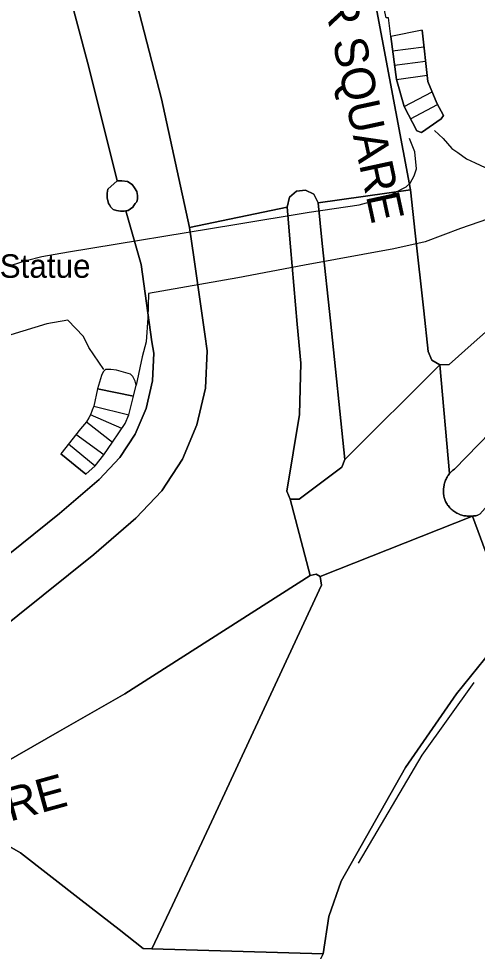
# Model space of a CAD drawing. Extents: x 529240 to 530363, y 179600 to 180767.
# Drawn here: x 530056.2 to 530085.5, y 180396.1 to 180455.7 of the extents above; entities that cross this region are included whole.
import ezdxf

# ---------------------------------------------------------------- set-up
doc = ezdxf.new("R2010")
doc.units = 0
for name, color, linetype in [('General surface', 7, 'Continuous'), ('Road Or Track', 7, 'Continuous'), ('Roadside', 7, 'Continuous'), ('Structure', 7, 'Continuous'), ('Unclassified', 7, 'Continuous')]:
    doc.layers.add(name, color=color, linetype=linetype)

msp = doc.modelspace()

# ---------------------------------------------------------------- linework, layer by layer
at = {"layer": 'General surface'}
for points in [[(530052.35, 180418.91), (530058.82, 180424.09), (530061.34, 180426.27), (530062.66, 180427.67), (530063.65, 180429.17), (530064.34, 180430.81), (530064.75, 180432.56), (530064.83, 180434.33), (530064.72, 180435.07), (530064.02, 180439.99), (530063.05, 180443.42), (530062.95, 180443.4), (530062.7, 180443.4), (530062.45, 180443.45), (530062.25, 180443.5), (530062.1, 180443.65), (530062, 180443.8), (530061.95, 180443.9), (530061.85, 180444.25), (530061.85, 180444.55), (530061.9, 180444.8), (530062.5, 180445.35), (530060.7, 180452.6), (530057.8, 180463.5)], [(530081.96, 180454.96), (530079.96, 180454.55)], [(530080.08, 180453.64), (530082.08, 180453.9)], [(530080.2, 180452.73), (530082.18, 180452.99)], [(530080.32, 180451.82), (530082.29, 180452.08)], [(530080.81, 180450.09), (530082.6, 180451.02)], [(530081.22, 180449.31), (530082.94, 180450.21)], [(530063.55, 180431.6), (530061.25, 180432.05)], [(530061, 180430.95), (530063.25, 180430.4)], [(530060.55, 180429.95), (530062.2, 180428.65)], [(530062.79, 180429.53), (530060.8, 180430.4)], [(530061.65, 180427.85), (530059.87, 180429.14)], [(530059.4, 180428.55), (530061.1, 180427.15)], [(530060.5, 180426.6), (530058.9, 180427.9)]]:
    msp.add_lwpolyline(points, dxfattribs=at)
for points in [[(530081.96, 180454.96), (530079.96, 180454.55), (530080.32, 180451.82), (530080.81, 180450.09), (530081.63, 180448.53), (530081.93, 180448.42), (530083.17, 180449.3), (530083.32, 180449.52), (530082.89, 180450.3), (530082.33, 180451.69)], [(530063.55, 180431.6), (530063.7, 180432.3), (530063.65, 180432.55), (530063.5, 180432.85), (530063.35, 180433), (530062.45, 180433.25), (530062.1, 180433.3), (530061.75, 180433.3), (530061.6, 180433.15), (530061.5, 180432.9), (530061.25, 180432.05), (530061, 180430.95), (530060.9, 180430.7), (530060.8, 180430.4), (530060.7, 180430.2), (530060.55, 180429.95), (530060.15, 180429.5), (530058.9, 180427.9), (530060.5, 180426.6), (530061.1, 180427.15), (530061.65, 180427.85), (530062.2, 180428.65), (530063, 180429.85), (530063.25, 180430.4)], [(530061.25, 180432.05), (530063.55, 180431.6), (530063.7, 180432.3), (530063.65, 180432.55), (530063.5, 180432.85), (530063.35, 180433), (530062.45, 180433.25), (530062.1, 180433.3), (530061.75, 180433.3), (530061.6, 180433.15), (530061.5, 180432.9)], [(530058.9, 180427.9), (530060.5, 180426.6), (530061.1, 180427.15), (530061.65, 180427.85), (530062.2, 180428.65), (530063, 180429.85), (530063.25, 180430.4), (530063.55, 180431.6), (530061.25, 180432.05), (530061, 180430.95), (530060.9, 180430.7), (530060.8, 180430.4), (530060.7, 180430.2), (530060.55, 180429.95), (530060.15, 180429.5)]]:
    msp.add_lwpolyline(points, close=True, dxfattribs=at)
at = {"layer": 'Road Or Track'}
for points in [[(530069.71, 180507.41), (530051.99, 180507.26), (530052.2, 180503.06), (530052.52, 180500.9), (530052.66, 180500), (530052.83, 180498.91), (530053.34, 180496.94), (530059.14, 180474.5), (530059.37, 180473.63), (530065.32, 180450.57), (530067.12, 180442.36), (530073.34, 180443.66), (530073.49, 180444.3), (530073.94, 180444.68), (530074.52, 180444.75), (530075.05, 180444.48), (530075.32, 180443.94), (530081.21, 180444.77), (530078.95, 180456.89), (530072.89, 180484.71), (530071.85, 180490.92), (530070.74, 180499.45), (530070.67, 180500), (530070.22, 180503.44)], [(530083.1, 180433.59), (530082.59, 180433.9), (530082.35, 180434.44), (530082.06, 180437.03), (530081.52, 180441.99), (530081.21, 180444.77), (530075.32, 180443.94), (530075.59, 180441.34), (530076.11, 180436.4), (530077.03, 180427.55)], [(530085.18, 180423.93), (530085.11, 180423.92), (530085.04, 180423.92), (530084.97, 180423.92), (530084.9, 180423.92), (530084.83, 180423.93), (530084.77, 180423.94), (530084.7, 180423.95), (530084.63, 180423.96), (530084.56, 180423.98), (530084.49, 180424), (530084.42, 180424.02), (530084.36, 180424.04), (530084.29, 180424.07), (530084.23, 180424.1), (530084.17, 180424.13), (530084.11, 180424.17), (530084.05, 180424.2), (530083.99, 180424.24), (530083.93, 180424.28), (530083.88, 180424.33), (530083.82, 180424.37), (530083.77, 180424.42), (530083.73, 180424.47), (530083.68, 180424.52), (530083.64, 180424.58), (530083.59, 180424.63), (530083.56, 180424.69), (530083.52, 180424.75), (530083.46, 180424.87), (530083.43, 180424.93), (530083.41, 180425), (530083.39, 180425.06), (530083.37, 180425.13), (530083.35, 180425.2), (530083.34, 180425.27), (530083.33, 180425.34), (530083.33, 180425.41), (530083.32, 180425.48), (530083.32, 180425.55), (530083.32, 180425.62), (530083.33, 180425.69), (530083.34, 180425.76), (530083.35, 180425.82), (530083.36, 180425.89), (530083.37, 180425.96), (530083.39, 180426.03), (530083.41, 180426.1), (530083.44, 180426.16), (530083.46, 180426.23), (530083.49, 180426.29), (530083.52, 180426.36), (530083.56, 180426.42), (530083.59, 180426.48), (530083.63, 180426.53), (530083.67, 180426.59), (530083.71, 180426.65), (530083.1, 180433.59), (530077.03, 180427.55), (530076.84, 180427.06), (530074.11, 180425.02), (530073.54, 180425.01), (530074.81, 180420.15), (530075.19, 180420.23), (530075.45, 180420.08)], [(530075.45, 180420.08), (530075.54, 180419.53), (530068.51, 180404.42), (530066.03, 180399.09), (530064.72, 180396.29), (530075.64, 180395.99), (530076, 180398.36), (530076.79, 180400.63), (530080.91, 180407.89), (530084.15, 180412.58), (530087.72, 180417.02), (530085.18, 180423.93)]]:
    msp.add_lwpolyline(points, close=True, dxfattribs=at)
for points in [[(530081.21, 180444.77), (530078.95, 180456.89), (530072.89, 180484.71), (530071.85, 180490.92), (530070.74, 180499.45), (530070.67, 180500), (530070.22, 180503.44), (530069.71, 180507.41)], [(530051.99, 180507.26), (530052.2, 180503.06), (530052.52, 180500.9), (530052.66, 180500), (530052.83, 180498.91), (530053.34, 180496.94), (530059.14, 180474.5), (530059.37, 180473.63), (530065.32, 180450.57), (530067.12, 180442.36)], [(530083.71, 180426.65), (530083.76, 180426.7), (530083.81, 180426.75), (530083.86, 180426.8), (530083.91, 180426.84), (530083.96, 180426.89), (530084.02, 180426.93), (530090.91, 180434.02), (530103.62, 180445.06), (530118.34, 180457.85), (530120.09, 180459.31), (530146.35, 180481.2), (530151.51, 180485.78), (530157.33, 180491.64), (530165.15, 180500), (530166.31, 180501.24)], [(530168.55, 180499.29), (530168.43, 180498.73), (530158.53, 180489.31), (530154.01, 180485.26), (530126.57, 180462.42), (530126.03, 180462.58), (530125.18, 180461.87), (530125.27, 180461.71), (530125.12, 180461.17), (530121.3, 180457.85), (530119.86, 180456.6), (530109.76, 180448.27), (530104.69, 180443.73), (530093.17, 180432.51), (530088.24, 180426.97), (530085.64, 180424.05), (530085.52, 180424), (530085.46, 180423.98), (530085.39, 180423.96), (530085.32, 180423.95), (530085.25, 180423.94), (530085.18, 180423.93)], [(530107.15, 180456.25), (530101.6, 180452.05), (530099.52, 180450.44), (530090.17, 180439.34), (530089.07, 180438.37), (530085.28, 180435.03), (530083.69, 180433.62), (530083.1, 180433.59), (530083.71, 180426.65), (530083.76, 180426.7), (530083.81, 180426.75), (530083.86, 180426.8), (530083.91, 180426.84), (530083.96, 180426.89), (530084.02, 180426.93), (530090.91, 180434.02), (530103.62, 180445.06), (530118.34, 180457.85)], [(530119.86, 180456.6), (530109.76, 180448.27), (530104.69, 180443.73), (530093.17, 180432.51), (530088.24, 180426.97), (530085.64, 180424.05), (530085.52, 180424), (530085.46, 180423.98), (530085.39, 180423.96), (530085.32, 180423.95), (530085.25, 180423.94), (530085.18, 180423.93), (530087.72, 180417.02), (530091.59, 180421.2), (530092.65, 180422.27), (530096.27, 180425.93), (530097.08, 180426.75), (530101.55, 180431.65), (530105.65, 180436), (530111.45, 180441.9), (530114.75, 180444.65), (530118.95, 180448.4)], [(530101.6, 180452.05), (530099.52, 180450.44), (530090.17, 180439.34), (530089.07, 180438.37), (530085.28, 180435.03), (530083.69, 180433.62), (530083.1, 180433.59)], [(530075.32, 180443.94), (530075.05, 180444.48), (530074.52, 180444.75), (530073.94, 180444.68), (530073.49, 180444.3), (530073.34, 180443.66)], [(530083.1, 180433.59), (530082.59, 180433.9), (530082.35, 180434.44), (530082.06, 180437.03), (530081.52, 180441.99), (530081.21, 180444.77)], [(530054.39, 180407.66), (530058.82, 180410.2), (530062.98, 180412.58), (530074.81, 180420.15), (530073.54, 180425.01), (530073.32, 180425.53), (530074.13, 180430.41), (530074.21, 180433.7), (530073.99, 180436.18), (530073.56, 180441.12), (530073.34, 180443.66), (530067.12, 180442.36), (530067.39, 180440.47), (530068.09, 180435.55), (530068.24, 180434.49), (530068.13, 180432.1), (530067.59, 180429.76), (530066.66, 180427.56), (530065.34, 180425.55), (530063.69, 180423.81), (530061, 180421.48), (530054.52, 180416.29)], [(530073.34, 180443.66), (530073.56, 180441.12), (530073.99, 180436.18), (530074.21, 180433.7), (530074.13, 180430.41), (530073.32, 180425.53), (530073.54, 180425.01)], [(530077.03, 180427.55), (530076.11, 180436.4), (530075.59, 180441.34), (530075.32, 180443.94)], [(530067.12, 180442.36), (530067.39, 180440.47), (530068.09, 180435.55), (530068.24, 180434.49), (530068.13, 180432.1), (530067.59, 180429.76), (530066.66, 180427.56), (530065.34, 180425.55), (530063.69, 180423.81), (530061, 180421.48), (530054.52, 180416.29), (530054.45, 180416.23), (530050.73, 180413.69), (530049.6, 180413.05), (530046.81, 180411.49)], [(530073.54, 180425.01), (530074.11, 180425.02), (530076.84, 180427.06), (530077.03, 180427.55)], [(530085.18, 180423.93), (530085.11, 180423.92), (530085.04, 180423.92), (530084.97, 180423.92), (530084.9, 180423.92), (530084.83, 180423.93), (530084.77, 180423.94), (530084.7, 180423.95), (530084.63, 180423.96), (530084.56, 180423.98), (530084.49, 180424), (530084.42, 180424.02), (530084.36, 180424.04), (530084.29, 180424.07), (530084.23, 180424.1), (530084.17, 180424.13), (530084.11, 180424.17), (530084.05, 180424.2), (530083.99, 180424.24), (530083.93, 180424.28), (530083.88, 180424.33), (530083.82, 180424.37), (530083.77, 180424.42), (530083.73, 180424.47), (530083.68, 180424.52), (530083.64, 180424.58), (530083.59, 180424.63), (530083.56, 180424.69), (530083.52, 180424.75), (530083.46, 180424.87), (530083.43, 180424.93), (530083.41, 180425), (530083.39, 180425.06), (530083.37, 180425.13), (530083.35, 180425.2), (530083.34, 180425.27), (530083.33, 180425.34), (530083.33, 180425.41), (530083.32, 180425.48), (530083.32, 180425.55), (530083.32, 180425.62), (530083.33, 180425.69), (530083.34, 180425.76), (530083.35, 180425.82), (530083.36, 180425.89), (530083.37, 180425.96), (530083.39, 180426.03), (530083.41, 180426.1), (530083.44, 180426.16), (530083.46, 180426.23), (530083.49, 180426.29), (530083.52, 180426.36), (530083.56, 180426.42), (530083.59, 180426.48), (530083.63, 180426.53), (530083.67, 180426.59), (530083.71, 180426.65)], [(530049.46, 180405.27), (530049.81, 180405.72), (530052.88, 180406.92), (530053.65, 180407.31), (530054.25, 180407.61), (530054.39, 180407.66), (530058.82, 180410.2), (530062.98, 180412.58), (530074.81, 180420.15)], [(530075.45, 180420.08), (530075.54, 180419.53), (530068.51, 180404.42), (530066.03, 180399.09), (530064.72, 180396.29)], [(530074.81, 180420.15), (530075.19, 180420.23), (530075.45, 180420.08)], [(530087.72, 180417.02), (530084.15, 180412.58), (530080.91, 180407.89), (530076.79, 180400.63), (530076, 180398.36), (530075.64, 180395.99)], [(530064.72, 180396.29), (530064.16, 180396.33), (530062.62, 180397.53), (530060.18, 180399.43), (530056.33, 180402.43), (530054.25, 180403.62), (530051.99, 180404.41), (530049.75, 180404.79), (530049.46, 180405.27)], [(530049.12, 180356.16), (530058.71, 180361.53), (530060.22, 180364.12), (530062.36, 180366.82), (530063.73, 180367.99), (530066.57, 180376.43), (530066.47, 180376.98), (530069.83, 180384.13), (530075.64, 180395.99), (530064.72, 180396.29), (530064.16, 180396.33), (530062.62, 180397.53), (530060.18, 180399.43), (530056.33, 180402.43), (530054.25, 180403.62)]]:
    msp.add_lwpolyline(points, dxfattribs=at)
at = {"layer": 'Roadside'}
for points in [[(530054.52, 180416.29), (530061, 180421.48), (530063.69, 180423.81), (530065.34, 180425.55), (530066.66, 180427.56), (530067.59, 180429.76), (530068.13, 180432.1), (530068.24, 180434.49), (530068.09, 180435.55), (530067.39, 180440.47), (530067.12, 180442.36), (530065.32, 180450.57), (530059.37, 180473.63), (530059.14, 180474.5), (530053.34, 180496.94)], [(530152.75, 180475.95), (530149.65, 180473.2), (530144.6, 180469), (530140.6, 180465.95), (530132.05, 180458.95), (530129.35, 180456.85), (530124.45, 180452.95), (530123.65, 180452.3), (530118.95, 180448.4), (530114.75, 180444.65), (530111.45, 180441.9), (530105.65, 180436), (530101.55, 180431.65), (530097.08, 180426.75), (530096.27, 180425.93), (530092.65, 180422.27), (530091.59, 180421.2), (530087.72, 180417.02), (530084.15, 180412.58), (530080.91, 180407.89), (530076.79, 180400.63), (530076, 180398.36), (530075.64, 180395.99)], [(530057.8, 180463.5), (530060.7, 180452.6), (530062.5, 180445.35), (530062.8, 180445.35), (530063.15, 180445.3), (530063.45, 180445.1), (530063.6, 180444.9), (530063.75, 180444.65), (530063.8, 180444.4), (530063.8, 180444.2), (530063.75, 180444), (530063.65, 180443.9), (530063.57, 180443.77), (530063.5, 180443.65), (530063.2, 180443.45), (530063.15, 180443.44), (530063.05, 180443.42), (530064.02, 180439.99), (530064.72, 180435.07), (530064.83, 180434.33), (530064.75, 180432.56), (530064.34, 180430.81), (530063.65, 180429.17), (530062.66, 180427.67), (530061.34, 180426.27), (530058.82, 180424.09), (530052.35, 180418.91)], [(530078.95, 180456.89), (530081.21, 180444.77), (530081.52, 180441.99), (530082.06, 180437.03), (530082.35, 180434.44), (530082.59, 180433.9), (530083.1, 180433.59), (530083.69, 180433.62), (530085.28, 180435.03), (530089.07, 180438.37), (530090.17, 180439.34), (530099.52, 180450.44), (530101.6, 180452.05), (530107.15, 180456.25)], [(530090.91, 180434.02), (530084.02, 180426.93), (530083.96, 180426.89), (530083.91, 180426.84), (530083.86, 180426.8), (530083.81, 180426.75), (530083.76, 180426.7), (530083.71, 180426.65), (530083.67, 180426.59), (530083.63, 180426.53), (530083.59, 180426.48), (530083.56, 180426.42), (530083.52, 180426.36), (530083.49, 180426.29), (530083.46, 180426.23), (530083.44, 180426.16), (530083.41, 180426.1), (530083.39, 180426.03), (530083.37, 180425.96), (530083.36, 180425.89), (530083.35, 180425.82), (530083.34, 180425.76), (530083.33, 180425.69), (530083.32, 180425.62), (530083.32, 180425.55), (530083.32, 180425.48), (530083.33, 180425.41), (530083.33, 180425.34), (530083.34, 180425.27), (530083.35, 180425.2), (530083.37, 180425.13), (530083.39, 180425.06), (530083.41, 180425), (530083.43, 180424.93), (530083.46, 180424.87), (530083.52, 180424.75), (530083.56, 180424.69), (530083.59, 180424.63), (530083.64, 180424.58), (530083.68, 180424.52), (530083.73, 180424.47), (530083.77, 180424.42), (530083.82, 180424.37), (530083.88, 180424.33), (530083.93, 180424.28), (530083.99, 180424.24), (530084.05, 180424.2), (530084.11, 180424.17), (530084.17, 180424.13), (530084.23, 180424.1), (530084.29, 180424.07), (530084.36, 180424.04), (530084.42, 180424.02), (530084.49, 180424), (530084.56, 180423.98), (530084.63, 180423.96), (530084.7, 180423.95), (530084.77, 180423.94), (530084.83, 180423.93), (530084.9, 180423.92), (530084.97, 180423.92), (530085.04, 180423.92), (530085.11, 180423.92), (530085.18, 180423.93), (530085.25, 180423.94), (530085.32, 180423.95), (530085.39, 180423.96), (530085.46, 180423.98), (530085.52, 180424)]]:
    msp.add_lwpolyline(points, dxfattribs=at)
for points in [[(530080.32, 180451.82), (530080.81, 180450.09), (530081.63, 180448.53), (530081.93, 180448.42), (530083.17, 180449.3), (530083.32, 180449.52), (530082.89, 180450.3), (530082.33, 180451.69), (530081.96, 180454.96), (530079.96, 180454.55)], [(530073.34, 180443.66), (530073.56, 180441.12), (530073.99, 180436.18), (530074.21, 180433.7), (530074.13, 180430.41), (530073.32, 180425.53), (530073.54, 180425.01), (530074.11, 180425.02), (530076.84, 180427.06), (530077.03, 180427.55), (530076.11, 180436.4), (530075.59, 180441.34), (530075.32, 180443.94), (530075.05, 180444.48), (530074.52, 180444.75), (530073.94, 180444.68), (530073.49, 180444.3)], [(530049.46, 180405.27), (530049.75, 180404.79), (530051.99, 180404.41), (530054.25, 180403.62), (530056.33, 180402.43), (530060.18, 180399.43), (530062.62, 180397.53), (530064.16, 180396.33), (530064.72, 180396.29), (530066.03, 180399.09), (530068.51, 180404.42), (530075.54, 180419.53), (530075.45, 180420.08), (530075.19, 180420.23), (530074.81, 180420.15), (530062.98, 180412.58), (530058.82, 180410.2), (530054.39, 180407.66), (530054.25, 180407.61), (530053.65, 180407.31), (530052.88, 180406.92), (530049.81, 180405.72)]]:
    msp.add_lwpolyline(points, close=True, dxfattribs=at)
at = {"layer": 'Structure'}
msp.add_lwpolyline([(530063.05, 180443.42), (530063.15, 180443.44), (530063.2, 180443.45), (530063.5, 180443.65), (530063.57, 180443.77), (530063.65, 180443.9), (530063.75, 180444), (530063.8, 180444.2), (530063.8, 180444.4), (530063.75, 180444.65), (530063.6, 180444.9), (530063.45, 180445.1), (530063.15, 180445.3), (530062.8, 180445.35), (530062.5, 180445.35), (530061.9, 180444.8), (530061.85, 180444.55), (530061.85, 180444.25), (530061.95, 180443.9), (530062, 180443.8), (530062.1, 180443.65), (530062.25, 180443.5), (530062.45, 180443.45), (530062.7, 180443.4), (530062.95, 180443.4)], close=True, dxfattribs=at)
at = {"layer": 'Unclassified'}
for points in [[(530051.55, 180488.2), (530053.75, 180479.6), (530055.65, 180472), (530057.8, 180463.5), (530060.7, 180452.6), (530062.5, 180445.35)], [(530079.96, 180454.55), (530079.81, 180455.74), (530079.66, 180455.74), (530078.66, 180460.31)], [(530081.96, 180454.96), (530082.33, 180451.69), (530082.89, 180450.3), (530083.32, 180449.52), (530083.17, 180449.3), (530081.93, 180448.42), (530081.63, 180448.53), (530080.81, 180450.09), (530080.32, 180451.82), (530079.96, 180454.55)], [(530082.75, 180448.55), (530083.3, 180448.05), (530083.85, 180447.4), (530084.25, 180447.15), (530084.8, 180446.75), (530085.35, 180446.5), (530086.3, 180446.05), (530087.3, 180445.7), (530088.55, 180445.55)], [(530055.75, 180439.95), (530056.7, 180440.25), (530057.7, 180440.5), (530059.4, 180440.8), (530070, 180442.55), (530074.75, 180443.35), (530077.95, 180443.8), (530079.2, 180444.15), (530079.7, 180444.3), (530080.15, 180444.55), (530080.95, 180444.95), (530081.2, 180445.2), (530081.45, 180445.65), (530081.6, 180446.1), (530081.5, 180447.2), (530081.15, 180448.05)], [(530063.05, 180443.42), (530062.95, 180443.4), (530062.7, 180443.4), (530062.45, 180443.45), (530062.25, 180443.5), (530062.1, 180443.65), (530062, 180443.8), (530061.95, 180443.9), (530061.85, 180444.25), (530061.85, 180444.55), (530061.9, 180444.8), (530062.5, 180445.35)], [(530062.5, 180445.35), (530062.8, 180445.35), (530063.15, 180445.3), (530063.45, 180445.1), (530063.6, 180444.9), (530063.75, 180444.65), (530063.8, 180444.4), (530063.8, 180444.2), (530063.75, 180444), (530063.65, 180443.9), (530063.57, 180443.77), (530063.5, 180443.65), (530063.2, 180443.45), (530063.15, 180443.44), (530063.05, 180443.42)], [(530075.32, 180443.94), (530081.21, 180444.77)], [(530089.05, 180443.9), (530087.8, 180443.4), (530086.75, 180443.1), (530084.4, 180442.3), (530082.15, 180441.45), (530080.15, 180441), (530074.45, 180439.95), (530070.2, 180439.15), (530064.5, 180438.15), (530064.45, 180436.6), (530064.35, 180435.05), (530064.1, 180434.1), (530063.7, 180432.3)], [(530073.34, 180443.66), (530067.12, 180442.36)], [(530052.35, 180418.91), (530058.82, 180424.09), (530061.34, 180426.27), (530062.66, 180427.67), (530063.65, 180429.17), (530064.34, 180430.81), (530064.75, 180432.56), (530064.83, 180434.33), (530064.72, 180435.07), (530064.02, 180439.99), (530063.05, 180443.42)], [(530061.65, 180433.3), (530060.7, 180434.7), (530060.35, 180435.4), (530059.35, 180436.45), (530058, 180436.2), (530052.9, 180434.65)], [(530077.03, 180427.55), (530083.1, 180433.59)], [(530083.1, 180433.59), (530083.71, 180426.65)], [(530063.55, 180431.6), (530063.7, 180432.3), (530063.65, 180432.55), (530063.5, 180432.85), (530063.35, 180433), (530062.45, 180433.25), (530062.1, 180433.3), (530061.75, 180433.3), (530061.6, 180433.15), (530061.5, 180432.9), (530061.25, 180432.05)], [(530061.25, 180432.05), (530061, 180430.95), (530060.9, 180430.7), (530060.8, 180430.4), (530060.7, 180430.2), (530060.55, 180429.95), (530060.15, 180429.5), (530058.9, 180427.9)], [(530060.5, 180426.6), (530061.1, 180427.15), (530061.65, 180427.85), (530062.2, 180428.65), (530063, 180429.85), (530063.25, 180430.4), (530063.55, 180431.6)], [(530074.81, 180420.15), (530073.54, 180425.01)], [(530075.45, 180420.08), (530085.18, 180423.93)], [(530085.18, 180423.93), (530087.72, 180417.02)], [(530085.27, 180413.31), (530081.95, 180408.67), (530077.87, 180401.77)], [(530064.72, 180396.29), (530075.64, 180395.99)]]:
    msp.add_lwpolyline(points, dxfattribs=at)

# ---------------------------------------------------------------- texts
at = {"layer": 'Road Or Track'}
for rotation, p in [(282.2, (530072.46, 180471.7)), (15.4, (530030.68, 180397.54))]:
    msp.add_text('TRAFALGAR SQUARE', height=2.125, rotation=rotation, dxfattribs=at).set_placement(p)
at = {"layer": 'Structure'}
msp.add_text('Statue', height=1.5, dxfattribs=at).set_placement((530055, 180439.15))

doc.saveas('drawing.dxf')
